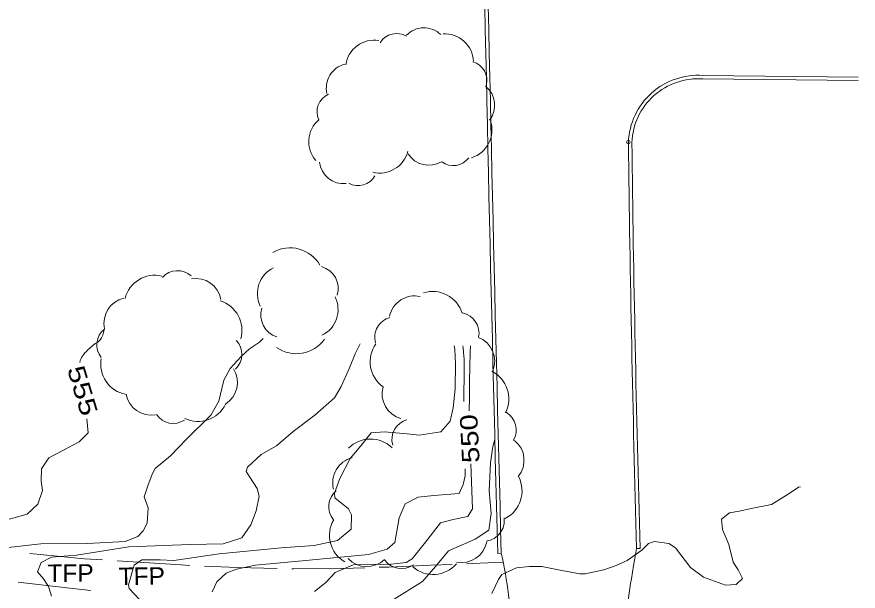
# Model space of a CAD drawing. Extents: x 2361284 to 2366480, y 6976556 to 6985346.
# Drawn here: x 2365590.5 to 2365821.3, y 6980610.5 to 6980768 of the extents above; entities that cross this region are included whole.
import ezdxf
from ezdxf.enums import TextEntityAlignment as Align

# ---------------------------------------------------------------- set-up
doc = ezdxf.new("R2010")
doc.units = 0
doc.header["$LTSCALE"] = 1.9
doc.header["$PDMODE"] = 32
doc.header["$PDSIZE"] = 0.95
for name, color, linetype, lineweight in [('12', 7, 'Continuous', 13), ('13', 7, 'Continuous', 13), ('15', 7, 'Continuous', 13), ('16', 7, 'Continuous', 13), ('3', 7, 'Continuous', 13), ('4', 7, 'Continuous', 13)]:
    doc.layers.add(name, color=color, linetype=linetype, lineweight=lineweight)

msp = doc.modelspace()

# ---------------------------------------------------------------- linework, layer by layer
at = {"layer": '12'}
for points in [[(2365614.49, 6980682.246), (2365614.327, 6980681.467), (2365614.233, 6980681.081), (2365614.119, 6980680.701), (2365614.052, 6980680.514), (2365613.892, 6980680.147), (2365613.797, 6980679.969), (2365613.634, 6980679.708), (2365613.566, 6980679.615), (2365613.421, 6980679.44), (2365613.265, 6980679.28), (2365613.155, 6980679.18), (2365612.924, 6980678.994), (2365612.56, 6980678.74), (2365612.06, 6980678.419), (2365611.813, 6980678.256), (2365611.458, 6980677.991), (2365611.291, 6980677.846), (2365609.969, 6980676.623), (2365609.542, 6980676.201), (2365609.334, 6980675.982), (2365608.931, 6980675.525), (2365608.738, 6980675.285), (2365608.459, 6980674.908), (2365608.348, 6980674.734), (2365608.282, 6980674.616), (2365608.168, 6980674.373), (2365608.033, 6980673.999), (2365607.959, 6980673.743), (2365607.825, 6980673.222)], [(2365714.977, 6980677.761), (2365714.949, 6980677.103), (2365714.932, 6980676.665), (2365714.9, 6980675.787), (2365714.886, 6980675.349), (2365714.859, 6980674.472), (2365714.835, 6980673.594), (2365714.821, 6980673.01), (2365714.795, 6980671.84), (2365714.771, 6980670.524), (2365714.757, 6980669.647), (2365714.749, 6980669.062), (2365714.734, 6980667.892), (2365714.714, 6980666.138), (2365714.69, 6980663.798), (2365714.678, 6980662.629), (2365714.658, 6980660.874), (2365714.646, 6980659.997)], [(2365609.782, 6980657.79), (2365610.158, 6980653.964), (2365607.622, 6980651.439), (2365603.144, 6980649.057), (2365599.302, 6980647.12), (2365597.341, 6980644.031), (2365597.223, 6980640.729), (2365597.548, 6980638.092), (2365596.303, 6980634.391), (2365593.339, 6980631.683), (2365586.557, 6980629.748)], [(2365715.054, 6980645.451), (2365715.502, 6980633.074), (2365714.221, 6980631.012), (2365710.199, 6980630.194), (2365706.767, 6980629.261), (2365702.648, 6980624.002), (2365698.962, 6980619.365), (2365697.328, 6980618.371), (2365693.265, 6980617.941), (2365682.826, 6980617.782), (2365677.847, 6980615.635), (2365675.343, 6980612.881), (2365672.195, 6980610.411)]]:
    msp.add_lwpolyline(points, dxfattribs=at)
at = {"layer": '13'}
for points in [[(2365658.085, 6980679.791), (2365657.104, 6980678.851), (2365654.401, 6980677.005), (2365652.071, 6980674.893), (2365649.033, 6980671.544), (2365647.343, 6980668.368), (2365645.977, 6980662.665), (2365643.744, 6980658.753), (2365637.096, 6980652.21), (2365632.69, 6980647.598), (2365628.512, 6980644.158), (2365627.636, 6980642.618), (2365626.446, 6980639.417), (2365625.495, 6980636.358), (2365626.614, 6980633.379), (2365626.303, 6980629.151), (2365625.194, 6980627.065), (2365623.708, 6980625.563), (2365620.252, 6980624.178), (2365609.857, 6980623.599), (2365597.166, 6980623.529), (2365586.528, 6980622.338)], [(2365684.75, 6980678.344), (2365683.345, 6980675.641), (2365681.773, 6980671.735), (2365679.511, 6980666.654), (2365677.701, 6980663.556), (2365672.275, 6980658.775), (2365666.377, 6980654.328), (2365661.745, 6980650.384), (2365657.597, 6980647.994), (2365653.78, 6980644.508), (2365653.461, 6980643.335), (2365656.486, 6980638.682), (2365656.995, 6980636.597), (2365656.184, 6980632.54), (2365654.71, 6980628.706), (2365652.234, 6980625.172), (2365647.169, 6980623.534), (2365638.131, 6980623.298), (2365621.286, 6980622.658), (2365606.898, 6980620.37), (2365600.041, 6980619.845), (2365597.245, 6980618.408), (2365596.219, 6980615.808), (2365597.848, 6980613.864), (2365599.208, 6980611.797), (2365600.033, 6980609.134)], [(2365710.486, 6980677.849), (2365710.695, 6980676.871), (2365710.883, 6980672.842), (2365710.748, 6980665.991), (2365710.248, 6980660.796), (2365709.413, 6980657.108), (2365706.86, 6980654.223), (2365700.93, 6980653.287), (2365697.576, 6980653.675), (2365691.36, 6980654.186), (2365687.742, 6980653.901), (2365684.936, 6980650.364), (2365681.999, 6980646.876), (2365679.15, 6980641.448), (2365677.72, 6980637.414), (2365677.742, 6980636.084), (2365681.52, 6980633.121), (2365682.386, 6980631.439), (2365682.222, 6980627.568), (2365678.483, 6980624.412), (2365672.115, 6980623.031), (2365663.03, 6980622.455), (2365646.046, 6980620.752), (2365633.632, 6980618.974), (2365629.834, 6980619.137), (2365624.847, 6980619.109), (2365622.733, 6980617.691), (2365622.472, 6980616.788), (2365621.747, 6980614.201), (2365621.196, 6980612.226), (2365621.345, 6980611.257), (2365625.516, 6980606.838)], [(2365712.926, 6980677.802), (2365712.995, 6980677.237), (2365713.107, 6980676.106), (2365713.19, 6980674.975), (2365713.23, 6980674.222), (2365713.279, 6980672.714), (2365713.294, 6980671.583), (2365713.295, 6980670.829), (2365713.282, 6980669.321), (2365713.2, 6980664.796), (2365713.189, 6980663.288), (2365713.191, 6980662.534)], [(2365721.662, 6980652.114), (2365721.1, 6980650.168), (2365720.523, 6980645.703), (2365720.066, 6980638.037), (2365720.664, 6980631.853), (2365720.008, 6980627.267), (2365716.231, 6980624.751), (2365708.921, 6980621.591), (2365705.382, 6980617.276), (2365701.801, 6980613.192), (2365693.31, 6980607.902)], [(2365713.507, 6980644.056), (2365713.535, 6980642.175), (2365712.978, 6980639.76), (2365711.871, 6980637.339), (2365704.957, 6980636.763), (2365700.611, 6980636.282), (2365697.028, 6980634.479), (2365695.455, 6980630.674), (2365694.198, 6980623.871), (2365692.119, 6980622.029), (2365687.039, 6980620.582), (2365670.723, 6980619.027), (2365656.016, 6980617.657), (2365650.816, 6980616.578), (2365647.966, 6980615.44), (2365645.409, 6980613.066), (2365644.094, 6980610.353)], [(2365805.47, 6980639.139), (2365804.99, 6980639.064), (2365802.416, 6980637.29), (2365797.545, 6980634.264), (2365792.404, 6980633.276), (2365788.683, 6980632.47), (2365786.077, 6980632.025), (2365783.883, 6980630.304), (2365784.081, 6980627.416), (2365785.82, 6980623.302), (2365787.026, 6980618.493), (2365788.406, 6980616.376), (2365789.638, 6980614.017), (2365787.904, 6980612.361), (2365784.955, 6980612.213), (2365778.933, 6980614.386), (2365775.358, 6980616.982), (2365771.216, 6980622.454), (2365769.355, 6980623.586), (2365765.48, 6980624.159), (2365763.805, 6980623.553), (2365761.984, 6980621.736), (2365757.929, 6980618.956), (2365754.962, 6980617.568), (2365751.523, 6980616.405), (2365746.483, 6980615.277), (2365744.973, 6980615.273), (2365740.074, 6980616.186), (2365734.524, 6980617.283), (2365731.153, 6980617.281), (2365727.626, 6980616.958), (2365723.564, 6980615.129), (2365722.647, 6980613.71), (2365720.834, 6980609.843)]]:
    msp.add_lwpolyline(points, dxfattribs=at)
at = {"layer": '15'}
for points in [[(2365614.05, 6980619.108), (2365609.127, 6980619.421), (2365594.132, 6980620.869)], [(2365638.005, 6980617.596), (2365635.654, 6980617.703), (2365618.043, 6980618.846)], [(2365661.984, 6980616.774), (2365651.101, 6980617.01), (2365641.997, 6980617.424)], [(2365709.966, 6980617.88), (2365704.019, 6980617.633), (2365692.572, 6980617.145), (2365689.983, 6980617.07)], [(2365723.962, 6980618.443), (2365719.713, 6980618.283), (2365715.474, 6980618.112), (2365713.964, 6980618.048)], [(2365685.983, 6980616.962), (2365679.565, 6980616.781), (2365666.545, 6980616.677), (2365665.985, 6980616.692)], [(2365590.947, 6980613.038), (2365605.122, 6980611.353), (2365610.809, 6980610.737)]]:
    msp.add_lwpolyline(points, dxfattribs=at)
at = {"layer": '16'}
for centre, radius, start, end in [((2365702.235, 6980758.382), 6.63, 45.99177, 135.99177), ((2365694.692, 6980758.163), 5.299, 58.4355, 148.4355), ((2365707.855, 6980755.452), 7.953, 2.79836, 92.79836), ((2365688.642, 6980753.697), 7.953, 81.41487, 171.41487), ((2365714.2, 6980750.603), 5.299, 344.77022, 74.77022), ((2365682.066, 6980748.563), 6.63, 103.45163, 193.45163), ((2365714.995, 6980743.791), 6.63, 321.79333, 51.79333), ((2365678.186, 6980741.947), 5.299, 114.00994, 204.00994), ((2365678.578, 6980733.788), 7.953, 130.70921, 220.70921), ((2365712.92, 6980736.987), 7.953, 287.4157, 17.4157), ((2365690.101, 6980733.131), 7.953, 255.88577, 345.88577), ((2365703.526, 6980733.952), 6.63, 211.60312, 301.60312), ((2365680.165, 6980728.896), 6.63, 186.25248, 276.25248), ((2365710.252, 6980732.534), 5.299, 233.68361, 323.68361), ((2365684.155, 6980727.022), 5.299, 241.02337, 331.02337), ((2365665.482, 6980695.223), 9.458, 29.68477, 119.68477), ((2365634.627, 6980692.849), 5.571, 47.87984, 137.87984), ((2365664.419, 6980692.139), 7.886, 115.81619, 205.81619), ((2365672.388, 6980693.483), 6.302, 343.68986, 73.68986), ((2365628.371, 6980688.801), 8.362, 76.45514, 166.45514), ((2365639.673, 6980689.306), 6.972, 10.03483, 100.03483), ((2365621.427, 6980684.075), 6.972, 102.98357, 192.98357), ((2365670.767, 6980687.759), 7.886, 296.24622, 26.24622), ((2365699.675, 6980684.437), 7.061, 77.69344, 167.69344), ((2365704.592, 6980684.257), 8.469, 17.11078, 107.11078), ((2365643.931, 6980682.093), 8.362, 343.49489, 73.49489), ((2365663.757, 6980686.256), 6.302, 162.78395, 252.78395), ((2365711.696, 6980681.285), 5.643, 348.66904, 78.66904), ((2365694.382, 6980680.114), 5.643, 105.14374, 195.14374), ((2365618.064, 6980678.064), 5.571, 128.86794, 218.86794), ((2365646.696, 6980675.445), 5.571, 313.94919, 43.94919), ((2365667.21, 6980685.098), 9.458, 234.87018, 324.87018), ((2365714.568, 6980673.556), 7.061, 338.30688, 68.30688), ((2365695.941, 6980673.436), 8.469, 144.41438, 234.41438), ((2365621.94, 6980672.72), 8.362, 169.2728, 259.2728), ((2365644.109, 6980667.757), 6.972, 302.0353, 32.0353), ((2365717.044, 6980663.235), 8.469, 333.6053, 63.6053), ((2365697.806, 6980664.661), 7.061, 164.46314, 254.46314), ((2365627.437, 6980665.744), 6.972, 189.64534, 279.64534), ((2365640.267, 6980665.441), 8.362, 244.15446, 334.15446), ((2365633.467, 6980662.098), 5.571, 213.66345, 303.66345), ((2365721.888, 6980654.746), 5.643, 329.16708, 59.16708), ((2365699.086, 6980652.108), 5.643, 105.63237, 195.63237), ((2365687.551, 6980643.78), 8.469, 45.4476, 135.4476), ((2365722.633, 6980646.42), 7.061, 320.7593, 50.7593), ((2365684.241, 6980640.227), 7.061, 104.30095, 194.30095), ((2365720.661, 6980638.033), 8.469, 296.8446, 26.8446), ((2365681.754, 6980633.706), 5.643, 129.42063, 219.42063), ((2365684.775, 6980625.845), 8.469, 149.5926, 239.5926), ((2365718.61, 6980629.865), 5.643, 278.14133, 8.14133), ((2365712.536, 6980625.423), 7.061, 258.76684, 348.76684), ((2365686.542, 6980624.313), 7.061, 223.64791, 313.64791), ((2365696.037, 6980622.368), 5.643, 215.47905, 305.47905), ((2365704.716, 6980623.567), 8.469, 229.19534, 319.19534)]:
    msp.add_arc(centre, radius, start, end, dxfattribs=at)
at = {"layer": '3'}
for p, q in [((2365759.257, 6980733.606), (2365759.258, 6980733.658)), ((2365761.529, 6980622.251), (2365760.568, 6980622.222)), ((2365722.469, 6980620.879), (2365723.429, 6980620.908))]:
    msp.add_line(p, q, dxfattribs=at)
for points in [[(2365821.32, 6980750.556), (2365778.754, 6980750.991), (2365778.699, 6980750.994)], [(2365821.331, 6980751.516), (2365778.765, 6980751.951), (2365778.765, 6980751.952)], [(2365760.568, 6980622.222), (2365760.063, 6980619.451), (2365759.74, 6980617.602), (2365759.127, 6980613.897), (2365758.922, 6980612.588), (2365758.536, 6980609.968), (2365758.179, 6980607.346), (2365757.957, 6980605.596), (2365757.816, 6980604.429), (2365757.549, 6980602.093), (2365757.475, 6980601.331), (2365757.437, 6980600.821), (2365757.385, 6980599.8), (2365757.372, 6980599.289), (2365757.37, 6980598.265), (2365757.398, 6980597.242), (2365757.434, 6980596.56), (2365757.466, 6980596.106), (2365757.545, 6980595.201), (2365757.61, 6980594.712), (2365757.669, 6980594.389), (2365757.808, 6980593.744)]]:
    msp.add_lwpolyline(points, dxfattribs=at)
for centre, radius, start, end in [((2394300.029, 6981372.034), 28587.43, 181.08694, 181.50565), ((2394300.029, 6981372.034), 28586.471, 181.08694, 181.50565), ((2365777.432, 6980732.849), 19.15, 86.00609, 177.61221), ((2365777.432, 6980732.849), 18.19, 86.00609, 177.61221), ((2372644.163, 6980818.167), 6886.384, 180.70324, 181.63051), ((2372644.163, 6980818.167), 6885.424, 180.70324, 181.63051), ((2365609.418, 6980594.949), 116.928, 1.50746, 12.82745)]:
    msp.add_arc(centre, radius, start, end, dxfattribs=at)
msp.add_point((2365758.298, 6980733.646), dxfattribs=at)

# ---------------------------------------------------------------- texts
at = {"layer": '12'}
for s, height, rotation, width, p in [(' 555 ', 4.799, 286.776, 1.3, (2365606.287, 6980664.84)), (' 550 ', 4.8, 92.913, 1.25, (2365717.163, 6980652.47))]:
    msp.add_text(s, height=height, rotation=rotation, dxfattribs=dict(at, width=width)).set_placement(p, align=Align.CENTER)
at = {"layer": '4', "width": 1.05}
for p in [(2365598.946, 6980613.024), (2365618.466, 6980612.19)]:
    msp.add_text('TFP', height=4.799, rotation=0.545, dxfattribs=at).set_placement(p)

doc.saveas('drawing.dxf')
